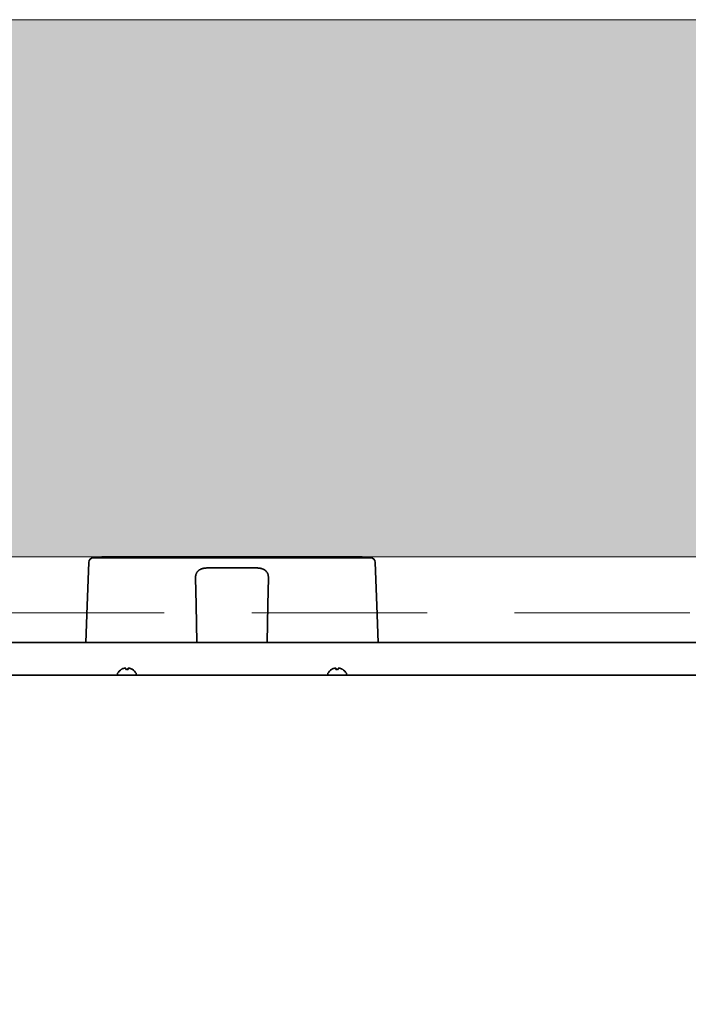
# Model space of a CAD drawing. Extents: x 3940905 to 4145695, y 925352 to 1109797.
# Tile 370 of 656: x 3983208 to 3983494, y 1101887 to 1102308. Entities that reach past the tile are written whole.
import ezdxf

# ---------------------------------------------------------------- set-up
doc = ezdxf.new("R2010")
doc.units = 0
doc.header["$LTSCALE"] = 750
doc.header["$MEASUREMENT"] = 0
doc.linetypes.add('DASHED', pattern=[0.75, 0.5, -0.25])
doc.layers.get('0').update_dxf_attribs({"linetype": 'CONTINUOUS', "lineweight": 0})
for name, color, linetype, lineweight in [('CKD Equipments', 252, 'CONTINUOUS', 0), ('HATCH', 7, 'CONTINUOUS', 0), ('wall', 7, 'CONTINUOUS', 25)]:
    doc.layers.add(name, color=color, linetype=linetype, lineweight=lineweight)

# ---------------------------------------------------------------- blocks, each defined once
blk = doc.blocks.new('4')
at = {"color": 1, "linetype": 'DASHED', "ltscale": 0.2}
blk.add_lwpolyline([(4049888.81, 1047768.24), (4050788.81, 1047768.24), (4050788.81, 1046868.24), (4049888.81, 1046868.24)], close=True, dxfattribs=at)

msp = doc.modelspace()

# ---------------------------------------------------------------- hatches: boundary and pattern name
at = {"layer": 'HATCH'}
h = msp.add_hatch(color=8, dxfattribs=at)
h.dxf.hatch_style = 1
h.paths.add_polyline_path([(3989564.19, 1102308.44), (3976969.19, 1102308.44), (3976969.19, 1088263.44), (3976839.19, 1088263.44), (3976839.19, 1074300.44), (3977002.19, 1074300.44), (3977002.19, 1067776.41), (3977459.19, 1067776.41), (3977459.19, 1072350.44), (3977459.19, 1074463.44), (3977069.19, 1074463.44), (3977069.19, 1088033.46), (3977194.19, 1088033.43), (3977194.19, 1102078.44), (3989564.19, 1102078.44)])

# ---------------------------------------------------------------- linework, layer by layer
at = {"layer": 'CKD Equipments', "color": 7, "linetype": 'Continuous', "lineweight": 35}
for p, q in [((3983236.94, 1102057.66, 1431.4), (3983237.59, 1102076.09, 1431.4)), ((3983358.23, 1102078.02, 1431.4), (3983239.58, 1102078.02, 1431.4)), ((3983243.22, 1102078.52, 1431.4), (3983243.22, 1102078.02, 1431.4)), ((3983354.59, 1102078.52, 1431.4), (3983354.59, 1102078.02, 1431.4)), ((3983360.23, 1102076.09, 1431.4), (3983360.87, 1102057.66, 1431.4)), ((3983309.58, 1102073.68, 1431.4), (3983288.23, 1102073.68, 1431.4)), ((3983283.31, 1102069.4, 1431.4), (3983283.51, 1102057.95, 1431.4)), ((3983314.31, 1102057.95, 1431.4), (3983314.51, 1102069.4, 1431.4)), ((3983236.39, 1102041.71, 1431.4), (3983236.94, 1102057.66, 1431.4)), ((3983283.51, 1102057.95, 1431.4), (3983283.79, 1102041.71, 1431.4)), ((3983314.02, 1102041.71, 1431.4), (3983314.31, 1102057.95, 1431.4)), ((3983360.87, 1102057.66, 1431.4), (3983361.43, 1102041.71, 1431.4)), ((3983065.75, 1102041.71, 1431.4), (3983752.06, 1102041.71, 1431.4)), ((3983251.61, 1102030.29, 1431.4), (3983251.61, 1102030.26, 1431.4)), ((3983256.21, 1102030.26, 1431.4), (3983256.21, 1102030.29, 1431.4)), ((3983341.61, 1102030.29, 1431.4), (3983341.61, 1102030.26, 1431.4)), ((3983346.21, 1102030.26, 1431.4), (3983346.21, 1102030.29, 1431.4)), ((3983780.41, 1102027.82, 1431.4), (3983037.41, 1102027.82, 1431.4)), ((3983249.91, 1102028.22, 1431.4), (3983249.91, 1102028.42, 1431.4)), ((3983257.91, 1102028.42, 1431.4), (3983257.91, 1102028.22, 1431.4)), ((3983339.91, 1102028.22, 1431.4), (3983339.91, 1102028.42, 1431.4)), ((3983347.91, 1102028.42, 1431.4), (3983347.91, 1102028.22, 1431.4))]:
    msp.add_line(p, q, dxfattribs=at)
for centre, radius, start, end in [((3983239.58, 1102076.02, 1431.4), 2, 90, 178), ((3983358.23, 1102076.02, 1431.4), 2, 2, 90), ((3983254.11, 1102026.2, 1431.4), 4.8, 121.3727, 149.6988), ((3983253.71, 1102026.2, 1431.4), 4.8, 30.3012, 58.6273), ((3983344.11, 1102026.2, 1431.4), 4.8, 121.3727, 149.6988), ((3983343.71, 1102026.2, 1431.4), 4.8, 30.3012, 58.6273), ((3983250.31, 1102028.42, 1431.4), 0.4, 149.6988, 180), ((3983250.31, 1102028.22, 1431.4), 0.4, 180, 270), ((3983257.51, 1102028.22, 1431.4), 0.4, 270, 0), ((3983257.51, 1102028.42, 1431.4), 0.4, 0, 30.3012), ((3983340.31, 1102028.42, 1431.4), 0.4, 149.6988, 180), ((3983340.31, 1102028.22, 1431.4), 0.4, 180, 270), ((3983347.51, 1102028.22, 1431.4), 0.4, 270, 0), ((3983347.51, 1102028.42, 1431.4), 0.4, 0, 30.3012)]:
    msp.add_arc(centre, radius, start, end, dxfattribs=at)
for points, knots in [([(3983354.59, 1102078.52, 1431.4), (3983354.59, 1102078.52, 1431.4), (3983354.34, 1102078.52, 1431.4), (3983352.61, 1102078.52, 1431.4), (3983347.62, 1102078.52, 1431.4), (3983338.51, 1102078.52, 1431.4), (3983326.22, 1102078.52, 1431.4), (3983311.92, 1102078.52, 1431.4), (3983299.43, 1102078.52, 1431.4), (3983289.69, 1102078.52, 1431.4), (3983282.96, 1102078.52, 1431.4), (3983277.7, 1102078.52, 1431.4), (3983273.8, 1102078.52, 1431.4), (3983271.08, 1102078.52, 1431.4), (3983268.45, 1102078.52, 1431.4), (3983265.01, 1102078.52, 1431.4), (3983260.83, 1102078.52, 1431.4), (3983256.1, 1102078.52, 1431.4), (3983251.84, 1102078.52, 1431.4), (3983248.24, 1102078.52, 1431.4), (3983244.71, 1102078.52, 1431.4), (3983243.22, 1102078.52, 1431.4), (3983243.22, 1102078.52, 1431.4)], [0, 0, 0, 0, 0.019941, 0.042354, 0.099604, 0.179479, 0.281703, 0.398223, 0.516716, 0.573001, 0.625808, 0.674436, 0.697057, 0.718516, 0.739445, 0.760411, 0.802011, 0.842362, 0.880468, 0.915456, 0.946829, 1, 1, 1, 1]), ([(3983288.23, 1102073.68, 1431.4), (3983288.18, 1102073.68, 1431.4), (3983288.13, 1102073.68, 1431.4), (3983288.04, 1102073.68, 1431.4), (3983287.89, 1102073.68, 1431.4), (3983287.75, 1102073.67, 1431.4), (3983287.46, 1102073.65, 1431.4), (3983287.27, 1102073.63, 1431.4), (3983287, 1102073.59, 1431.4), (3983286.9, 1102073.57, 1431.4), (3983286.77, 1102073.55, 1431.4), (3983286.72, 1102073.54, 1431.4), (3983286.63, 1102073.52, 1431.4), (3983286.59, 1102073.51, 1431.4), (3983286.36, 1102073.46, 1431.4), (3983286.19, 1102073.41, 1431.4), (3983285.86, 1102073.3, 1431.4), (3983285.71, 1102073.24, 1431.4), (3983285.52, 1102073.15, 1431.4), (3983285.48, 1102073.13, 1431.4), (3983285.4, 1102073.1, 1431.4), (3983285.29, 1102073.04, 1431.4), (3983285.19, 1102072.98, 1431.4), (3983284.98, 1102072.87, 1431.4), (3983284.86, 1102072.78, 1431.4), (3983284.62, 1102072.6, 1431.4), (3983284.51, 1102072.51, 1431.4), (3983284.38, 1102072.38, 1431.4), (3983284.35, 1102072.36, 1431.4), (3983284.3, 1102072.31, 1431.4), (3983284.28, 1102072.28, 1431.4), (3983284.21, 1102072.2, 1431.4), (3983284.16, 1102072.15, 1431.4), (3983284.03, 1102071.99, 1431.4), (3983283.95, 1102071.88, 1431.4), (3983283.81, 1102071.65, 1431.4), (3983283.74, 1102071.53, 1431.4), (3983283.66, 1102071.35, 1431.4), (3983283.63, 1102071.28, 1431.4), (3983283.59, 1102071.19, 1431.4), (3983283.58, 1102071.16, 1431.4), (3983283.56, 1102071.09, 1431.4), (3983283.55, 1102071.06, 1431.4), (3983283.49, 1102070.9, 1431.4), (3983283.46, 1102070.77, 1431.4), (3983283.4, 1102070.51, 1431.4), (3983283.37, 1102070.38, 1431.4), (3983283.32, 1102069.97, 1431.4), (3983283.3, 1102069.69, 1431.4), (3983283.31, 1102069.4, 1431.4)], [0, 0, 0, 0, 0.015625, 0.015625, 0.03125, 0.0625, 0.0625, 0.125, 0.125, 0.15625, 0.15625, 0.171875, 0.171875, 0.1875, 0.1875, 0.25, 0.25, 0.3125, 0.3125, 0.328125, 0.328125, 0.34375, 0.375, 0.375, 0.4375, 0.4375, 0.5, 0.5, 0.515625, 0.515625, 0.53125, 0.53125, 0.5625, 0.5625, 0.625, 0.625, 0.6875, 0.6875, 0.71875, 0.71875, 0.734375, 0.734375, 0.75, 0.75, 0.8125, 0.8125, 0.875, 0.875, 1, 1, 1, 1]), ([(3983314.51, 1102069.4, 1431.4), (3983314.51, 1102069.48, 1431.4), (3983314.51, 1102069.55, 1431.4), (3983314.51, 1102069.69, 1431.4), (3983314.5, 1102069.76, 1431.4), (3983314.49, 1102069.97, 1431.4), (3983314.48, 1102070.11, 1431.4), (3983314.44, 1102070.38, 1431.4), (3983314.42, 1102070.51, 1431.4), (3983314.36, 1102070.77, 1431.4), (3983314.32, 1102070.9, 1431.4), (3983314.26, 1102071.09, 1431.4), (3983314.23, 1102071.16, 1431.4), (3983314.2, 1102071.25, 1431.4), (3983314.18, 1102071.28, 1431.4), (3983314.16, 1102071.34, 1431.4), (3983314.14, 1102071.37, 1431.4), (3983314.07, 1102071.53, 1431.4), (3983314.01, 1102071.65, 1431.4), (3983313.86, 1102071.88, 1431.4), (3983313.78, 1102071.99, 1431.4), (3983313.61, 1102072.2, 1431.4), (3983313.52, 1102072.31, 1431.4), (3983313.39, 1102072.43, 1431.4), (3983313.36, 1102072.46, 1431.4), (3983313.31, 1102072.51, 1431.4), (3983313.28, 1102072.53, 1431.4), (3983313.19, 1102072.6, 1431.4), (3983313.14, 1102072.65, 1431.4), (3983312.96, 1102072.78, 1431.4), (3983312.83, 1102072.87, 1431.4), (3983312.56, 1102073.02, 1431.4), (3983312.41, 1102073.1, 1431.4), (3983312.24, 1102073.18, 1431.4), (3983312.22, 1102073.18, 1431.4), (3983312.19, 1102073.2, 1431.4), (3983312.17, 1102073.21, 1431.4), (3983312.11, 1102073.23, 1431.4), (3983311.99, 1102073.28, 1431.4), (3983311.87, 1102073.32, 1431.4), (3983311.62, 1102073.41, 1431.4), (3983311.45, 1102073.45, 1431.4), (3983311.1, 1102073.54, 1431.4), (3983310.92, 1102073.57, 1431.4), (3983310.68, 1102073.61, 1431.4), (3983310.64, 1102073.62, 1431.4), (3983310.54, 1102073.63, 1431.4), (3983310.4, 1102073.64, 1431.4), (3983310.26, 1102073.66, 1431.4), (3983309.97, 1102073.68, 1431.4), (3983309.78, 1102073.68, 1431.4), (3983309.58, 1102073.68, 1431.4)], [0, 0, 0, 0, 0.03125, 0.03125, 0.0625, 0.0625, 0.125, 0.125, 0.1875, 0.1875, 0.25, 0.25, 0.28125, 0.28125, 0.296875, 0.296875, 0.3125, 0.3125, 0.375, 0.375, 0.4375, 0.4375, 0.5, 0.5, 0.515625, 0.515625, 0.53125, 0.53125, 0.5625, 0.5625, 0.625, 0.625, 0.6875, 0.6875, 0.695313, 0.695313, 0.703125, 0.703125, 0.71875, 0.75, 0.75, 0.8125, 0.8125, 0.875, 0.875, 0.890625, 0.890625, 0.90625, 0.9375, 0.9375, 1, 1, 1, 1]), ([(3983251.61, 1102030.26, 1431.4), (3983251.81, 1102030.39, 1431.4), (3983252.02, 1102030.49, 1431.4), (3983252.35, 1102030.63, 1431.4), (3983252.46, 1102030.67, 1431.4), (3983252.68, 1102030.75, 1431.4), (3983252.79, 1102030.78, 1431.4), (3983252.91, 1102030.81, 1431.4)], [0, 0, 0, 0, 0.5, 0.5, 0.75, 0.75, 1, 1, 1, 1]), ([(3983254.41, 1102030.26, 1431.4), (3983254.41, 1102030.39, 1431.4), (3983254.41, 1102030.49, 1431.4), (3983254.41, 1102030.63, 1431.4), (3983254.41, 1102030.67, 1431.4), (3983254.41, 1102030.75, 1431.4), (3983254.41, 1102030.78, 1431.4), (3983254.41, 1102030.81, 1431.4)], [0, 0, 0, 0, 0.5, 0.5, 0.75, 0.75, 1, 1, 1, 1]), ([(3983341.61, 1102030.26, 1431.4), (3983341.81, 1102030.39, 1431.4), (3983342.02, 1102030.49, 1431.4), (3983342.35, 1102030.63, 1431.4), (3983342.46, 1102030.67, 1431.4), (3983342.68, 1102030.75, 1431.4), (3983342.79, 1102030.78, 1431.4), (3983342.91, 1102030.81, 1431.4)], [0, 0, 0, 0, 0.5, 0.5, 0.75, 0.75, 1, 1, 1, 1]), ([(3983344.41, 1102030.26, 1431.4), (3983344.41, 1102030.39, 1431.4), (3983344.41, 1102030.49, 1431.4), (3983344.41, 1102030.63, 1431.4), (3983344.41, 1102030.67, 1431.4), (3983344.41, 1102030.75, 1431.4), (3983344.41, 1102030.78, 1431.4), (3983344.41, 1102030.81, 1431.4)], [0, 0, 0, 0, 0.5, 0.5, 0.75, 0.75, 1, 1, 1, 1])]:
    msp.add_open_spline(points, degree=3, knots=knots, dxfattribs=at)
for points in [[(3983252.91, 1102030.81, 1431.4), (3983252.93, 1102030.82, 1431.4), (3983252.98, 1102030.82, 1431.4), (3983253.05, 1102030.83, 1431.4), (3983253.12, 1102030.83, 1431.4), (3983253.19, 1102030.83, 1431.4), (3983253.26, 1102030.83, 1431.4), (3983253.34, 1102030.82, 1431.4), (3983253.38, 1102030.82, 1431.4), (3983253.41, 1102030.81, 1431.4)], [(3983253.41, 1102030.81, 1431.4), (3983253.41, 1102030.8, 1431.4), (3983253.41, 1102030.77, 1431.4), (3983253.41, 1102030.72, 1431.4), (3983253.41, 1102030.66, 1431.4), (3983253.41, 1102030.6, 1431.4), (3983253.41, 1102030.53, 1431.4), (3983253.41, 1102030.46, 1431.4), (3983253.41, 1102030.37, 1431.4), (3983253.41, 1102030.3, 1431.4), (3983253.41, 1102030.26, 1431.4)], [(3983253.41, 1102030.26, 1431.4), (3983253.57, 1102030.28, 1431.4), (3983253.91, 1102030.31, 1431.4), (3983254.24, 1102030.28, 1431.4), (3983254.41, 1102030.26, 1431.4)], [(3983254.41, 1102030.81, 1431.4), (3983254.43, 1102030.82, 1431.4), (3983254.48, 1102030.82, 1431.4), (3983254.56, 1102030.83, 1431.4), (3983254.63, 1102030.83, 1431.4), (3983254.7, 1102030.83, 1431.4), (3983254.77, 1102030.83, 1431.4), (3983254.84, 1102030.82, 1431.4), (3983254.88, 1102030.82, 1431.4), (3983254.91, 1102030.81, 1431.4)], [(3983254.91, 1102030.81, 1431.4), (3983254.96, 1102030.8, 1431.4), (3983255.07, 1102030.77, 1431.4), (3983255.23, 1102030.72, 1431.4), (3983255.39, 1102030.66, 1431.4), (3983255.55, 1102030.6, 1431.4), (3983255.7, 1102030.53, 1431.4), (3983255.85, 1102030.46, 1431.4), (3983256.02, 1102030.37, 1431.4), (3983256.14, 1102030.3, 1431.4), (3983256.21, 1102030.26, 1431.4)], [(3983342.91, 1102030.81, 1431.4), (3983342.93, 1102030.82, 1431.4), (3983342.98, 1102030.82, 1431.4), (3983343.05, 1102030.83, 1431.4), (3983343.12, 1102030.83, 1431.4), (3983343.19, 1102030.83, 1431.4), (3983343.26, 1102030.83, 1431.4), (3983343.34, 1102030.82, 1431.4), (3983343.38, 1102030.82, 1431.4), (3983343.41, 1102030.81, 1431.4)], [(3983343.41, 1102030.81, 1431.4), (3983343.41, 1102030.8, 1431.4), (3983343.41, 1102030.77, 1431.4), (3983343.41, 1102030.72, 1431.4), (3983343.41, 1102030.66, 1431.4), (3983343.41, 1102030.6, 1431.4), (3983343.41, 1102030.53, 1431.4), (3983343.41, 1102030.46, 1431.4), (3983343.41, 1102030.37, 1431.4), (3983343.41, 1102030.3, 1431.4), (3983343.41, 1102030.26, 1431.4)], [(3983343.41, 1102030.26, 1431.4), (3983343.57, 1102030.28, 1431.4), (3983343.91, 1102030.31, 1431.4), (3983344.24, 1102030.28, 1431.4), (3983344.41, 1102030.26, 1431.4)], [(3983344.41, 1102030.81, 1431.4), (3983344.43, 1102030.82, 1431.4), (3983344.48, 1102030.82, 1431.4), (3983344.56, 1102030.83, 1431.4), (3983344.63, 1102030.83, 1431.4), (3983344.7, 1102030.83, 1431.4), (3983344.77, 1102030.83, 1431.4), (3983344.84, 1102030.82, 1431.4), (3983344.88, 1102030.82, 1431.4), (3983344.91, 1102030.81, 1431.4)], [(3983344.91, 1102030.81, 1431.4), (3983344.96, 1102030.8, 1431.4), (3983345.07, 1102030.77, 1431.4), (3983345.23, 1102030.72, 1431.4), (3983345.39, 1102030.66, 1431.4), (3983345.55, 1102030.6, 1431.4), (3983345.7, 1102030.53, 1431.4), (3983345.85, 1102030.46, 1431.4), (3983346.02, 1102030.37, 1431.4), (3983346.14, 1102030.3, 1431.4), (3983346.21, 1102030.26, 1431.4)]]:
    msp.add_open_spline(points, degree=3, dxfattribs=at)
at = {"layer": 'wall', "lineweight": 0, "ltscale": 2}
msp.add_lwpolyline([(3989564.19, 1102308.44), (3976969.19, 1102308.44), (3976969.19, 1088263.44), (3976839.19, 1088263.44), (3976839.19, 1074300.44), (3977002.19, 1074300.44), (3977002.19, 1067776.41), (3977459.19, 1067776.41), (3977459.19, 1074463.44), (3977069.19, 1074463.44), (3977069.19, 1088033.46), (3977194.19, 1088033.43), (3977194.19, 1102078.44), (3989564.19, 1102078.44)], close=True, dxfattribs=at)

# ---------------------------------------------------------------- block references
msp.add_blockref('4', (-66918.91, 54286.19))

doc.saveas('drawing.dxf')
